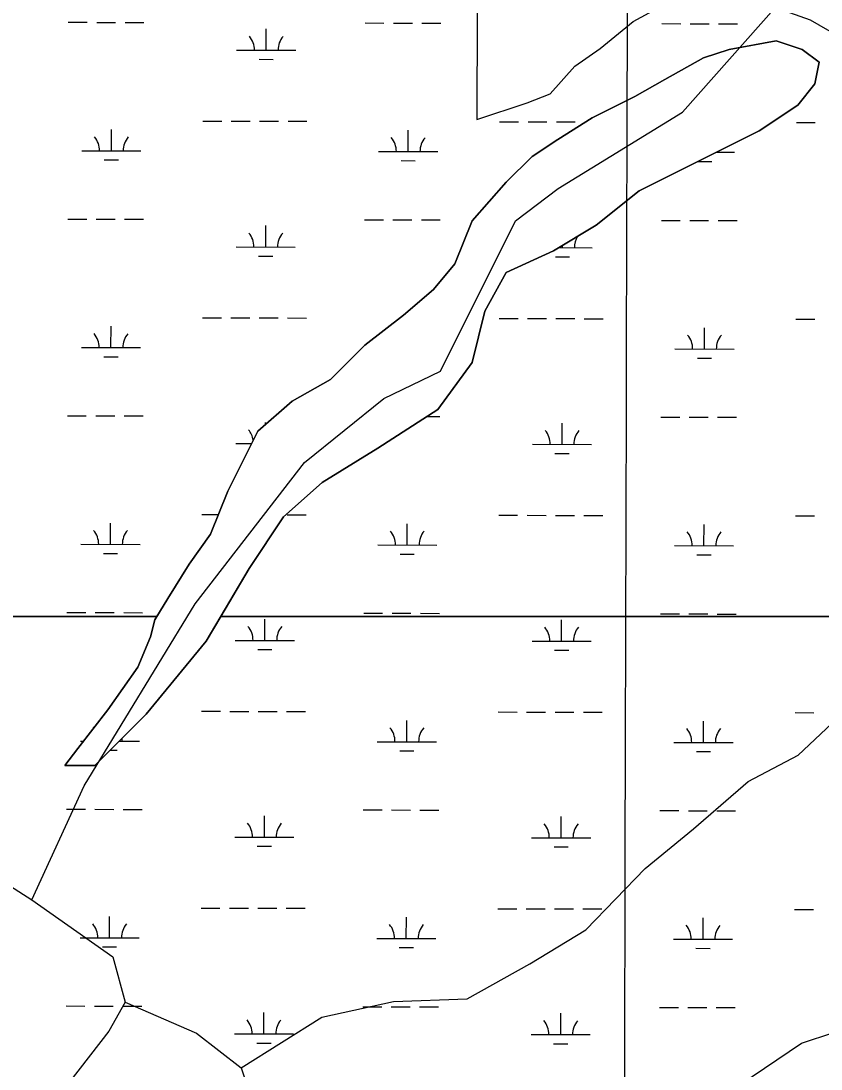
# Model space of a CAD drawing. Extents: x 3177385 to 3215275, y 903885 to 929304.
# Drawn here: x 3185838 to 3187191, y 921988 to 923760 of the extents above; entities that cross this region are included whole.
import ezdxf

# ---------------------------------------------------------------- set-up
doc = ezdxf.new("R2010")
doc.units = 0
for name, color, linetype in [('V-GRID-MAJR', 7, 'Continuous'), ('V-ROAD-CNTR', 7, 'Continuous'), ('V-SITE-VEGE', 7, 'Continuous'), ('V-TOPO-SHOR', 7, 'Continuous'), ('V-WETL-SWMP', 7, 'Continuous')]:
    doc.layers.add(name, color=color, linetype=linetype)

msp = doc.modelspace()

# ---------------------------------------------------------------- linework, layer by layer
at = {"layer": 'V-GRID-MAJR'}
msp.add_spline([(3186826.0840000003, 909324.933), (3186841.952, 915385.911), (3186857.825, 921448.835), (3186873.698, 927511.806), (3186873.703, 927513.703)], degree=3, dxfattribs=at)
at = {"layer": 'V-ROAD-CNTR'}
msp.add_lwpolyline([(3187122.8803566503, 923777.2455728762), (3187137.793533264, 923774.8414305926), (3187173.1946603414, 923762.1664472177), (3187202.0386047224, 923745.2737825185), (3187214.729779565, 923739.7061708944)], dxfattribs=at)
msp.add_spline([(3186131.930699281, 927517.8659364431), (3186118.3217264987, 927462.5470470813), (3185979.716003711, 926927.9081163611), (3185822.449318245, 926316.0293401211), (3185608.3987463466, 925484.8690024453), (3185469.738023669, 924939.2000937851), (3185284.7583936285, 924208.2575556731), (3185055.856851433, 923315.1853418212)], degree=3, dxfattribs=at)
at = {"layer": 'V-SITE-VEGE'}
for p, q in [((3187035.93, 923712.2549999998), (3187115.664, 923726.761)), ((3187115.664, 923726.7609999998), (3187159.1580000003, 923712.2549999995)), ((3186992.436, 923697.7489999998), (3187035.93, 923712.2549999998)), ((3187159.1580000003, 923712.2549999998), (3187188.151, 923690.4969999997)), ((3186927.197, 923661.4849999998), (3186992.436, 923697.7489999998)), ((3187188.151, 923690.4969999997), (3187180.903, 923654.2309999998)), ((3186876.458, 923632.473), (3186927.197, 923661.485)), ((3187180.903, 923654.2309999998), (3187151.9080000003, 923617.9669999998)), ((3186803.971, 923596.2089999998), (3186876.458, 923632.473)), ((3187151.9080000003, 923617.9669999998), (3187086.671, 923574.4519999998)), ((3186745.98, 923559.9459999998), (3186803.971, 923596.2089999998)), ((3186702.489, 923530.9339999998), (3186745.98, 923559.9459999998)), ((3187086.671, 923574.4519999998), (3186883.7060000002, 923472.9119999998)), ((3186658.995, 923487.4179999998), (3186702.489, 923530.9339999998)), ((3186601.006, 923422.1419999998), (3186658.995, 923487.4179999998)), ((3186883.7060000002, 923472.9119999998), (3186811.219, 923414.8899999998)), ((3186572.0100000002, 923349.6139999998), (3186601.006, 923422.1419999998)), ((3186811.219, 923414.8899999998), (3186738.732, 923371.3719999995)), ((3186738.732, 923371.372), (3186658.995, 923335.1099999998)), ((3186535.767, 923306.0959999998), (3186572.0100000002, 923349.6139999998)), ((3186658.995, 923335.1099999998), (3186622.752, 923269.8319999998)), ((3186485.026, 923262.5779999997), (3186535.767, 923306.0959999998)), ((3186419.789, 923211.8099999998), (3186485.026, 923262.5779999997)), ((3186622.752, 923269.8319999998), (3186601.006, 923182.7979999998)), ((3186361.798, 923153.7859999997), (3186419.789, 923211.8099999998)), ((3186601.006, 923182.7979999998), (3186543.017, 923103.0159999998)), ((3186296.559, 923117.5219999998), (3186361.798, 923153.7859999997)), ((3186238.569, 923066.7539999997), (3186296.559, 923117.5219999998)), ((3186543.017, 923103.0159999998), (3186441.534, 923037.74)), ((3186187.828, 922965.2129999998), (3186238.569, 923066.7539999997)), ((3186441.534, 923037.7399999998), (3186347.3000000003, 922979.7179999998)), ((3186347.3000000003, 922979.7179999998), (3186282.063, 922921.6969999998)), ((3186158.835, 922892.6849999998), (3186187.828, 922965.2129999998)), ((3186282.063, 922921.6969999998), (3186224.072, 922834.6629999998)), ((3186122.589, 922841.9149999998), (3186158.835, 922892.6849999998)), ((3186086.346, 922783.8929999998), (3186122.589, 922841.9149999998)), ((3186224.072, 922834.6629999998), (3186176.06, 922752.9969999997)), ((3186067.819, 922752.9969999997), (3186086.346, 922783.8929999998)), ((3184955.722, 922752.9969999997), (3186067.819, 922752.9969999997)), ((3186176.06, 922752.9969999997), (3187352.358, 922752.9969999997))]:
    msp.add_line(p, q, dxfattribs=at)
msp.add_lwpolyline([(3187352.358000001, 922752.9969999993), (3186176.060000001, 922752.9969999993), (3186151.585000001, 922711.3649999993), (3186050.102000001, 922588.0649999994), (3185963.118000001, 922501.0309999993), (3185912.376000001, 922501.0309999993), (3185934.1240000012, 922530.0429999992), (3185984.865000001, 922595.3209999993), (3186035.604000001, 922667.8469999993), (3186057.350000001, 922718.6169999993), (3186064.600000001, 922747.6289999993), (3186067.819000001, 922752.9969999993), (3184955.722000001, 922752.9969999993)], dxfattribs=at)
at = {"layer": 'V-TOPO-SHOR'}
for points in [[(3184222.211937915, 925027.3299468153), (3184393.090255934, 924311.4638987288), (3184540.4171445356, 924046.5538026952), (3184634.7620139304, 923752.178328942), (3184780.662597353, 923498.4351588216), (3184898.5241082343, 923286.5070819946), (3184791.6207956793, 923057.2198275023), (3184803.03123711, 922967.8844201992), (3185398.948498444, 922567.3361804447), (3185856.3402177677, 922273.9347687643), (3185945.1885940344, 922466.8686351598), (3186132.8694828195, 922774.5678865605), (3186317.9412767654, 923013.8392773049), (3186451.700872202, 923121.7166519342), (3186547.9242898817, 923168.0541762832), (3186674.308843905, 923422.5278929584), (3186746.77210458, 923477.1797328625), (3186957.273876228, 923606.2081696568), (3187115.9764183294, 923785.3660153)], [(3186210.376993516, 921990.030462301), (3186346.9891993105, 922075.5739851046), (3186468.3990791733, 922102.4302679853), (3186592.661569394, 922106.9526990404), (3186698.625607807, 922165.8834544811), (3186793.422720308, 922223.3879047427), (3186893.681538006, 922326.9863638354), (3186975.8854194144, 922394.2314348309), (3187067.8299215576, 922474.0697369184), (3187152.8864133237, 922518.9809560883), (3187219.391000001, 922581.3029999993)], [(3187053.845173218, 921961.5739345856), (3187158.3829064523, 922031.6716159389), (3187212.791230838, 922049.9700677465), (3187353.682352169, 922102.012812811), (3187406.6643713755, 922131.4781905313), (3187741.4286332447, 922265.0290583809), (3187960.488235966, 922327.0559396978), (3188108.510883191, 922323.2640551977), (3188176.534000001, 922302.1729999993)], [(3185856.3402177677, 922273.9347687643), (3185993.439454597, 922177.9548666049), (3186014.5905167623, 922101.2126903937), (3185986.7949597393, 922052.2660712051), (3185938.09185607, 921989.299915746), (3185889.3887523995, 921926.3337602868), (3185871.33381611, 921889.9803721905), (3185875.612731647, 921856.4795944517), (3185891.0585730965, 921824.405121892), (3186000.118737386, 921770.2403130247), (3186099.438280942, 921703.4822730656), (3186189.0172037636, 921624.1310020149), (3186403.3456478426, 921367.7787370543), (3186474.869634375, 921252.0740779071), (3186542.3582208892, 921079.1084840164), (3186604.1415866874, 920950.810593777), (3186643.5911006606, 920819.6600931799), (3186680.1880042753, 920710.8434444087), (3186716.7849078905, 920602.0267956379), (3186743.641190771, 920480.6169157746), (3186771.9237788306, 920348.0401099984), (3186796.1709668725, 920158.2023694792), (3186809.0077134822, 920057.700036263), (3186807.824923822, 919978.1052496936)], [(3186014.5905167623, 922101.2126903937), (3186134.817606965, 922048.4741867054), (3186210.376993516, 921990.030462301), (3186228.675445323, 921935.6221379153)]]:
    msp.add_lwpolyline(points, dxfattribs=at)
at = {"layer": 'V-WETL-SWMP'}
for p, q in [((3185918.2113962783, 923758.048757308), (3185950.2113096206, 923757.9742880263)), ((3185966.211266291, 923757.9370533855), (3185998.2111796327, 923757.8625841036)), ((3186014.2111363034, 923757.8253494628), (3186046.211049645, 923757.7508801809)), ((3186420.1180370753, 923756.8807345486), (3186452.117950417, 923756.806265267)), ((3186468.117907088, 923756.769030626), (3186500.1178204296, 923756.6945613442)), ((3186516.1177771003, 923756.6573267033), (3186548.117690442, 923756.5828574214)), ((3186922.024677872, 923755.7127117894), (3186954.024591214, 923755.6382425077)), ((3186970.0245478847, 923755.6010078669), (3187002.0244612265, 923755.526538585)), ((3187018.024417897, 923755.4893039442), (3187050.0243312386, 923755.4148346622)), ((3186252.9464386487, 923710.8396544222), (3186253.030217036, 923746.8395502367)), ((3186202.946574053, 923710.9560126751), (3186302.946303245, 923710.7232961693)), ((3186240.9105604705, 923695.4366250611), (3186264.910495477, 923695.3807731)), ((3185991.113634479, 923540.6355534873), (3185991.1974128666, 923576.6354493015)), ((3186145.82330147, 923591.0176455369), (3186177.8232148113, 923590.943176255)), ((3186193.823171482, 923590.905941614), (3186225.823084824, 923590.8314723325)), ((3186241.823041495, 923590.7942376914), (3186273.8229548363, 923590.7197684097)), ((3186289.822911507, 923590.6825337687), (3186321.8228248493, 923590.608064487)), ((3186493.020275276, 923539.4675307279), (3186493.104053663, 923575.4674265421)), ((3186647.7299422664, 923589.8496227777), (3186679.729855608, 923589.7751534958)), ((3186695.7298122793, 923589.7379188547), (3186727.7297256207, 923589.6634495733)), ((3186743.7296822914, 923589.6262149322), (3186775.7295956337, 923589.5517456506)), ((3186791.7295523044, 923589.5145110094), (3186793.2592002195, 923589.5109512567)), ((3187149.6365830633, 923588.6816000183), (3187181.636496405, 923588.6071307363)), ((3185941.113769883, 923540.75191174), (3186041.113499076, 923540.5191952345)), ((3185979.077756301, 923525.2325241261), (3186003.0776913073, 923525.1766721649)), ((3186443.0204106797, 923539.5838889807), (3186543.0201398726, 923539.3511724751)), ((3186480.984397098, 923524.0645013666), (3186504.984332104, 923524.0086494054)), ((3186983.6175120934, 923522.8947879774), (3187006.890972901, 923522.8406266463)), ((3187014.3194588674, 923538.2543781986), (3187044.92678067, 923538.1831497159)), ((3185917.437202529, 923425.3747200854), (3185949.437115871, 923425.3002508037)), ((3185965.437072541, 923425.2630161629), (3185997.4369858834, 923425.188546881)), ((3186013.436942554, 923425.1513122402), (3186045.436855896, 923425.0768429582)), ((3186419.3438433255, 923424.2066973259), (3186451.3437566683, 923424.1322280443)), ((3186467.3437133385, 923424.0949934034), (3186499.3436266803, 923424.0205241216)), ((3186515.343583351, 923423.9832894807), (3186547.343496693, 923423.9088201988)), ((3186921.250484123, 923423.0386745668), (3186953.2503974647, 923422.9642052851)), ((3186969.2503541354, 923422.9269706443), (3187001.2502674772, 923422.8525013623)), ((3187017.250224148, 923422.8152667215), (3187049.2501374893, 923422.7407974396)), ((3186252.1722449, 923378.1656171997), (3186252.256023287, 923414.1655130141)), ((3186754.0788856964, 923376.9975944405), (3186754.0872456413, 923380.5898950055)), ((3186202.1723803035, 923378.2819754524), (3186302.1721094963, 923378.0492589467)), ((3186240.1363667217, 923362.7625878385), (3186264.1363017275, 923362.7067358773)), ((3186748.1264796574, 923377.0114467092), (3186804.078750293, 923376.8812361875)), ((3186742.043007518, 923361.5945650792), (3186766.0429425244, 923361.5387131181)), ((3186145.0491077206, 923258.3436083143), (3186177.049021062, 923258.2691390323)), ((3186193.0489777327, 923258.2319043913), (3186225.048891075, 923258.1574351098)), ((3186241.0488477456, 923258.1202004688), (3186273.048761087, 923258.0457311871)), ((3186289.048717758, 923258.0084965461), (3186321.0486311, 923257.9340272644)), ((3186646.955748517, 923257.1755855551), (3186678.955661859, 923257.1011162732)), ((3186694.95561853, 923257.063881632), (3186726.9555318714, 923256.9894123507)), ((3186742.9554885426, 923256.9521777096), (3186774.955401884, 923256.877708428)), ((3186790.955358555, 923256.8404737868), (3186822.9552718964, 923256.7660045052)), ((3185990.33944073, 923207.9615162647), (3185990.4232191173, 923243.9614120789)), ((3186994.1527223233, 923205.6254707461), (3186994.236500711, 923241.6253665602)), ((3187148.8623893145, 923256.0075627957), (3187180.862302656, 923255.9330935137)), ((3185940.339576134, 923208.0778745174), (3186040.3393053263, 923207.8451580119)), ((3186944.152857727, 923205.7418289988), (3187044.15258692, 923205.5091124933)), ((3185978.303562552, 923192.5584869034), (3186002.3034975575, 923192.5026349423)), ((3186982.116844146, 923190.2224413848), (3187006.116779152, 923190.1665894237)), ((3185916.6630087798, 923092.700682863), (3185948.6629221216, 923092.6262135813)), ((3185964.6628787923, 923092.5889789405), (3185996.662792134, 923092.5145096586)), ((3186012.662748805, 923092.4772750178), (3186044.6626621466, 923092.4028057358)), ((3186251.473819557, 923078.0495564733), (3186251.4818295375, 923081.4914757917)), ((3186524.7788505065, 923091.2854930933), (3186546.569302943, 923091.2347829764)), ((3186753.304691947, 923044.3235572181), (3186753.388470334, 923080.3234530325)), ((3186920.4762903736, 923090.3646373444), (3186952.4762037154, 923090.2901680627)), ((3186968.476160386, 923090.2529334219), (3187000.4760737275, 923090.1784641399)), ((3187016.4760303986, 923090.1412294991), (3187048.4759437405, 923090.0667602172)), ((3186201.398186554, 923045.60793823), (3186227.9728428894, 923045.546094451)), ((3186703.304827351, 923044.4399154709), (3186803.3045565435, 923044.2071989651)), ((3186741.2688137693, 923028.9205278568), (3186765.268748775, 923028.8646758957)), ((3186144.274913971, 922925.6695710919), (3186171.9945627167, 922925.6050627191)), ((3186288.274524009, 922925.3344593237), (3186320.27443735, 922925.259990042)), ((3186646.1815547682, 922924.5015483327), (3186678.1814681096, 922924.4270790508)), ((3186694.1814247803, 922924.3898444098), (3186726.1813381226, 922924.3153751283)), ((3186742.1812947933, 922924.2781404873), (3186774.1812081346, 922924.2036712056)), ((3186790.1811648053, 922924.1664365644), (3186822.1810781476, 922924.0919672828)), ((3187148.0881955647, 922923.3335255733), (3187180.0881089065, 922923.2590562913)), ((3185989.5652469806, 922875.2874790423), (3185989.6490253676, 922911.2873748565)), ((3186491.4718877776, 922874.1194562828), (3186491.5556661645, 922910.119352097)), ((3186993.3785285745, 922872.9514335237), (3186993.4623069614, 922908.9513293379)), ((3185939.565382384, 922875.4038372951), (3186039.565111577, 922875.1711207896)), ((3186441.472023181, 922874.2358145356), (3186541.4717523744, 922874.0030980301)), ((3186943.378663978, 922873.0677917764), (3187043.378393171, 922872.835075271)), ((3185977.5293688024, 922859.884449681), (3186001.5293038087, 922859.8285977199)), ((3186479.4360096, 922858.7164269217), (3186503.4359446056, 922858.6605749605)), ((3186981.3426503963, 922857.5484041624), (3187005.3425854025, 922857.4925522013)), ((3185915.88881503, 922760.0266456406), (3185947.8887283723, 922759.9521763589)), ((3185963.888685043, 922759.9149417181), (3185995.8885983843, 922759.8404724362)), ((3186011.888555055, 922759.8032377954), (3186043.8884683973, 922759.7287685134)), ((3186250.623857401, 922712.8175427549), (3186250.7076357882, 922748.8174385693)), ((3186417.7954558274, 922758.8586228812), (3186449.795369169, 922758.7841535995)), ((3186465.7953258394, 922758.7469189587), (3186497.7952391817, 922758.6724496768)), ((3186513.7951958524, 922758.635215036), (3186545.795109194, 922758.560745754)), ((3186752.530498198, 922711.6495199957), (3186752.6142765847, 922747.6494158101)), ((3186919.702096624, 922757.690600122), (3186951.702009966, 922757.6161308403)), ((3186967.701966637, 922757.5788961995), (3186999.701879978, 922757.5044269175)), ((3187015.701836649, 922757.4671922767), (3187047.701749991, 922757.3927229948)), ((3186200.6239928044, 922712.9339010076), (3186300.6237219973, 922712.7011845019)), ((3186702.530633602, 922711.7658782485), (3186802.530362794, 922711.5331617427)), ((3186238.5879792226, 922697.4145133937), (3186262.587914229, 922697.3586614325)), ((3186740.49462002, 922696.2464906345), (3186764.494555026, 922696.1906386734)), ((3186143.5007202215, 922592.9955338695), (3186175.500633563, 922592.9210645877)), ((3186191.5005902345, 922592.8838299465), (3186223.500503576, 922592.8093606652)), ((3186239.5004602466, 922592.772126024), (3186271.5003735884, 922592.6976567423)), ((3186287.5003302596, 922592.6604221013), (3186319.500243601, 922592.5859528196)), ((3186645.407361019, 922591.8275111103), (3186677.4072743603, 922591.7530418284)), ((3186693.407231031, 922591.7158071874), (3186725.407144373, 922591.6413379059)), ((3186741.407101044, 922591.6041032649), (3186773.4070143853, 922591.5296339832)), ((3186789.406971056, 922591.4923993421), (3186821.406884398, 922591.4179300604)), ((3187147.3140018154, 922590.6594883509), (3187179.3139151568, 922590.585019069)), ((3186490.697694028, 922541.4454190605), (3186490.781472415, 922577.4453148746)), ((3186992.604334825, 922540.2773963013), (3186992.688113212, 922576.2772921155)), ((3185938.791188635, 922542.7298000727), (3185943.9759851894, 922542.7177341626)), ((3186004.6398475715, 922542.5765589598), (3186038.7909178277, 922542.4970835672)), ((3186440.6978294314, 922541.5617773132), (3186540.6975586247, 922541.3290608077)), ((3186942.604470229, 922540.3937545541), (3187042.6041994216, 922540.1610380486)), ((3185989.25327761, 922527.1813272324), (3186000.7551100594, 922527.1545604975)), ((3186478.6618158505, 922526.0423896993), (3186502.661750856, 922525.9865377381)), ((3186980.568456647, 922524.87436694), (3187004.5683916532, 922524.8185149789)), ((3185915.1146212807, 922427.352608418), (3185947.114534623, 922427.2781391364)), ((3185963.1144912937, 922427.2409044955), (3185995.1144046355, 922427.1664352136)), ((3186011.114361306, 922427.1292005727), (3186043.1142746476, 922427.0547312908)), ((3186417.021262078, 922426.1845856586), (3186449.02117542, 922426.1101163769)), ((3186465.0211320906, 922426.0728817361), (3186497.021045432, 922425.9984124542)), ((3186513.021002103, 922425.9611778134), (3186545.0209154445, 922425.8867085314)), ((3186918.927902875, 922425.0165628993), (3186950.9278162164, 922424.9420936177)), ((3186966.9277728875, 922424.9048589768), (3186998.927686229, 922424.8303896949)), ((3187014.9276428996, 922424.7931550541), (3187046.9275562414, 922424.7186857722)), ((3186249.8496636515, 922380.1435055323), (3186249.9334420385, 922416.1434013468)), ((3186751.756304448, 922378.975482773), (3186751.840082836, 922414.9753785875)), ((3186199.849799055, 922380.259863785), (3186299.849528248, 922380.0271472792)), ((3186701.7564398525, 922379.0918410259), (3186801.7561690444, 922378.8591245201)), ((3186237.8137854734, 922364.740476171), (3186261.8137204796, 922364.6846242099)), ((3186739.7204262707, 922363.5724534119), (3186763.7203612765, 922363.5166014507)), ((3186142.7265264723, 922260.3214966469), (3186174.726439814, 922260.247027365)), ((3186190.7263964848, 922260.2097927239), (3186222.7263098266, 922260.1353234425)), ((3186238.7262664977, 922260.0980888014), (3186270.726179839, 922260.0236195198)), ((3186286.72613651, 922259.9863848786), (3186318.7260498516, 922259.9119155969)), ((3186644.633167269, 922259.1534738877), (3186676.633080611, 922259.0790046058)), ((3186692.633037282, 922259.0417699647), (3186724.6329506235, 922258.9673006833)), ((3186740.632907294, 922258.9300660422), (3186772.632820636, 922258.8555967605)), ((3186788.6327773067, 922258.8183621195), (3186820.6326906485, 922258.7438928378)), ((3187146.539808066, 922257.9854511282), (3187178.539721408, 922257.9109818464)), ((3185988.016859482, 922209.9394045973), (3185988.100637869, 922245.9393004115)), ((3186489.9235002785, 922208.7713818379), (3186490.007278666, 922244.771277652)), ((3186991.830141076, 922207.6033590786), (3186991.913919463, 922243.6032548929)), ((3185938.0169948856, 922210.0557628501), (3186038.0167240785, 922209.8230463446)), ((3185975.980981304, 922194.536375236), (3185999.98091631, 922194.4805232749)), ((3186439.923635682, 922208.8877400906), (3186539.9233648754, 922208.6550235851)), ((3186477.8876221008, 922193.3683524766), (3186501.887557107, 922193.3125005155)), ((3186941.8302764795, 922207.7197173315), (3187041.8300056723, 922207.4870008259)), ((3186979.7942628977, 922192.2003297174), (3187003.7941979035, 922192.1444777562)), ((3185914.340427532, 922094.6785711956), (3185946.3403408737, 922094.604101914)), ((3185962.340297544, 922094.5668672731), (3185994.340210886, 922094.4923979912)), ((3186010.340167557, 922094.4551633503), (3186042.3400808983, 922094.3806940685)), ((3186416.2470683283, 922093.5105484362), (3186448.2469816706, 922093.4360791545)), ((3186464.2469383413, 922093.3988445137), (3186496.2468516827, 922093.3243752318)), ((3186512.2468083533, 922093.287140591), (3186544.2467216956, 922093.212671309)), ((3186918.1537091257, 922092.3425256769), (3186950.1536224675, 922092.2680563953)), ((3186966.1535791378, 922092.2308217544), (3186998.15349248, 922092.1563524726)), ((3187014.1534491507, 922092.1191178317), (3187046.153362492, 922092.0446485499)), ((3186249.0754699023, 922047.4694683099), (3186249.159248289, 922083.4693641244)), ((3186750.982110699, 922046.3014455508), (3186751.065889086, 922082.3013413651)), ((3186199.0756053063, 922047.5858265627), (3186299.0753344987, 922047.353110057)), ((3186700.9822461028, 922046.4178038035), (3186800.9819752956, 922046.1850872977)), ((3186237.0395917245, 922032.0664389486), (3186261.0395267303, 922032.0105869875)), ((3186738.946232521, 922030.8984161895), (3186762.946167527, 922030.8425642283))]:
    msp.add_line(p, q, dxfattribs=at)
for points in [[(3186608.978000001, 923593.6469999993), (3186694.349000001, 923621.7279999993), (3186732.979000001, 923637.2429999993), (3186774.7860000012, 923684.0969999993), (3186817.741000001, 923713.7119999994), (3186873.630000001, 923759.5849999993), (3186920.3030000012, 923784.9969999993), (3186932.934000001, 923825.3609999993), (3186889.291000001, 923858.9139999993), (3186838.283000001, 923920.7589999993), (3186788.980000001, 923992.9959999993), (3186758.839000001, 924068.5009999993), (3186738.211000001, 924142.1219999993), (3186718.841000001, 924210.8219999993), (3186699.685000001, 924206.1449999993), (3186666.967000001, 924170.9539999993), (3186610.858000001, 924133.1739999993)], [(3186883.706000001, 923472.9119999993), (3187086.670000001, 923574.4509999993), (3187151.908000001, 923617.9679999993), (3187180.903000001, 923654.2319999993), (3187188.152000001, 923690.4969999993), (3187159.157000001, 923712.2549999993), (3187115.665000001, 923726.7609999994), (3187035.929000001, 923712.2549999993), (3186992.437000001, 923697.7489999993), (3186927.198000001, 923661.4849999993), (3186876.457000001, 923632.4739999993), (3186803.970000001, 923596.2099999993), (3186745.980000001, 923559.9459999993), (3186702.488000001, 923530.9339999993), (3186658.995000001, 923487.4169999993), (3186601.006000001, 923422.1419999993), (3186572.011000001, 923349.6129999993), (3186535.767000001, 923306.0959999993), (3186485.026000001, 923262.5789999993), (3186419.788000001, 923211.8099999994), (3186361.798000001, 923153.7869999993), (3186296.559000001, 923117.5229999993), (3186238.570000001, 923066.7529999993), (3186187.828000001, 922965.2129999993), (3186158.834000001, 922892.6849999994), (3186122.5900000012, 922841.9149999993), (3186086.346000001, 922783.8919999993), (3186064.600000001, 922747.6279999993), (3186057.351000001, 922718.6169999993), (3186035.605000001, 922667.8469999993), (3185984.864000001, 922595.3189999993), (3185934.123000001, 922530.0429999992), (3185912.377000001, 922501.0319999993), (3185963.118000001, 922501.0319999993), (3186050.103000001, 922588.0659999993), (3186151.585000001, 922711.3639999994), (3186224.072000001, 922834.6619999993), (3186282.062000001, 922921.6959999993), (3186347.300000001, 922979.7189999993), (3186441.534000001, 923037.7409999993), (3186543.016000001, 923103.0169999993), (3186601.006000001, 923182.7979999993), (3186622.752000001, 923269.8319999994), (3186658.995000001, 923335.1079999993), (3186738.731000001, 923371.3719999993), (3186811.219000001, 923414.8889999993)]]:
    msp.add_lwpolyline(points, close=True, dxfattribs=at)
for centre, radius, start, end in [((3186197.704757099, 923711.4430156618), 35.24628790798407, 359.0948432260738, 40.63850155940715), ((3186308.1903301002, 923711.1858968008), 35.246287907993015, 139.0948399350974, 180.63849826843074), ((3185935.87195293, 923541.2389147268), 35.24628790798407, 359.0948432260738, 40.63850155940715), ((3186046.3575259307, 923540.9817958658), 35.246287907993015, 139.0948399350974, 180.63849826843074), ((3186437.778593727, 923540.0708919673), 35.24628790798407, 359.0948432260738, 40.63850155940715), ((3186548.264166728, 923539.8137731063), 35.246287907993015, 139.0948399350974, 180.63849826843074), ((3187050.1708075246, 923538.6457503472), 35.246287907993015, 180.1440531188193, 180.63849826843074), ((3186196.9305633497, 923378.7689784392), 35.24628790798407, 359.0948432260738, 40.63850155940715), ((3186307.416136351, 923378.5118595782), 35.246287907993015, 139.0948399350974, 180.63849826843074), ((3186809.322777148, 923377.3438368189), 35.246287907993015, 148.65580609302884, 180.63849826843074), ((3185935.0977591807, 923208.5648775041), 35.24628790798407, 359.0948432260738, 40.63850155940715), ((3186045.5833321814, 923208.3077586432), 35.246287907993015, 139.0948399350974, 180.63849826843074), ((3186938.9110407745, 923206.2288319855), 35.24628790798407, 359.0948432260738, 40.63850155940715), ((3187049.3966137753, 923205.9717131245), 35.246287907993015, 139.0948399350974, 180.63849826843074), ((3186196.1563696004, 923046.0949412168), 35.24628790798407, 8.915521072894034, 40.63850155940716), ((3186698.0630103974, 923044.9269184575), 35.24628790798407, 359.0948432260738, 40.63850155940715), ((3186808.548583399, 923044.6697995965), 35.246287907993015, 139.0948399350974, 180.63849826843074), ((3185934.3235654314, 922875.8908402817), 35.24628790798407, 359.0948432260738, 40.63850155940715), ((3186044.8091384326, 922875.6337214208), 35.246287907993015, 139.0948399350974, 180.63849826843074), ((3186436.2302062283, 922874.7228175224), 35.24628790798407, 359.0948432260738, 40.63850155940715), ((3186546.715779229, 922874.4656986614), 35.246287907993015, 139.0948399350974, 180.63849826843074), ((3186938.136847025, 922873.5547947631), 35.24628790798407, 359.0948432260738, 40.63850155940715), ((3187048.622420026, 922873.2976759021), 35.246287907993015, 139.0948399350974, 180.63849826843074), ((3186195.382175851, 922713.4209039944), 35.24628790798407, 359.0948432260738, 40.63850155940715), ((3186305.8677488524, 922713.1637851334), 35.246287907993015, 139.0948399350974, 180.63849826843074), ((3186697.288816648, 922712.2528812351), 35.24628790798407, 359.0948432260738, 40.63850155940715), ((3186807.7743896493, 922711.9957623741), 35.246287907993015, 139.0948399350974, 180.63849826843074), ((3185933.5493716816, 922543.2168030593), 35.24628790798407, 38.121736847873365, 40.63850155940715), ((3186435.456012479, 922542.0487803), 35.24628790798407, 359.0948432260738, 40.63850155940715), ((3186545.94158548, 922541.791661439), 35.246287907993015, 139.0948399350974, 180.63849826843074), ((3186937.3626532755, 922540.8807575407), 35.24628790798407, 359.0948432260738, 40.63850155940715), ((3187047.8482262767, 922540.6236386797), 35.246287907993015, 139.0948399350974, 180.63849826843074), ((3186044.0349446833, 922542.9596841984), 35.246287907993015, 173.49127746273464, 180.63849826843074), ((3186194.6079821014, 922380.7468667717), 35.24628790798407, 359.0948432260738, 40.63850155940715), ((3186305.093555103, 922380.4897479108), 35.246287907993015, 139.0948399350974, 180.63849826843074), ((3186696.514622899, 922379.5788440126), 35.24628790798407, 359.0948432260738, 40.63850155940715), ((3186807.0001959, 922379.3217251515), 35.246287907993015, 139.0948399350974, 180.63849826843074), ((3185932.775177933, 922210.5427658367), 35.24628790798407, 359.0948432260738, 40.63850155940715), ((3186043.2607509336, 922210.2856469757), 35.246287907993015, 139.0948399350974, 180.63849826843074), ((3186434.6818187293, 922209.3747430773), 35.24628790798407, 359.0948432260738, 40.63850155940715), ((3186545.1673917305, 922209.1176242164), 35.246287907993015, 139.0948399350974, 180.63849826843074), ((3186936.588459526, 922208.2067203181), 35.24628790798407, 359.0948432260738, 40.63850155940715), ((3187047.0740325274, 922207.9496014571), 35.246287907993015, 139.0948399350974, 180.63849826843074), ((3186193.8337883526, 922048.0728295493), 35.24628790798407, 359.0948432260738, 40.63850155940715), ((3186304.3193613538, 922047.8157106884), 35.246287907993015, 139.0948399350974, 180.63849826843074), ((3186695.740429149, 922046.9048067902), 35.24628790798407, 359.0948432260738, 40.63850155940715), ((3186806.2260021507, 922046.6476879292), 35.246287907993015, 139.0948399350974, 180.63849826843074)]:
    msp.add_arc(centre, radius, start, end, dxfattribs=at)

doc.saveas('drawing.dxf')
